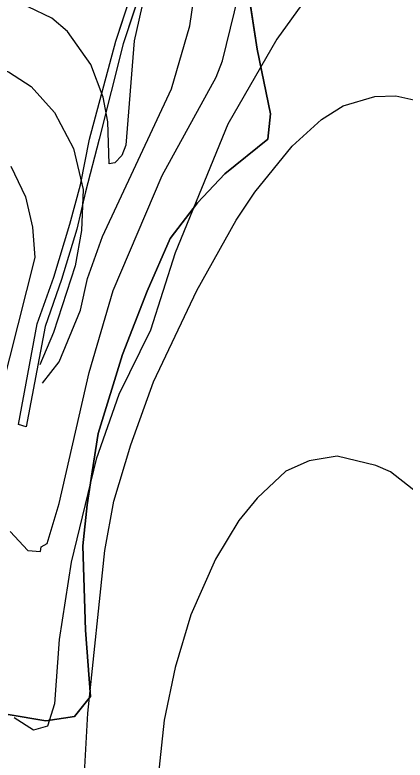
# Model space of a CAD drawing. Extents: x -662620 to -656370, y -1067090 to -1062990.
# Drawn here: x -660769.7 to -660674.4, y -1064553.2 to -1064371.3 of the extents above; entities that cross this region are included whole.
import ezdxf

# ---------------------------------------------------------------- set-up
doc = ezdxf.new("R2010")
doc.units = 0
for name, color, linetype in [('ORNÁ_PŮDA_-_STÁVAJÍCÍ', 7, 'Continuous'), ('OSTATNÍ_PLOCHA_-_STÁVAJÍCÍ', 7, 'Continuous'), ('VODNÍ_PLOCHA_-_STÁVAJÍCÍ', 7, 'Continuous'), ('VRSTEVNICE_ZDŮRAZNĚNÁ', 7, 'Continuous'), ('VRSTEVNICE_ZÁKLADNÍ', 7, 'Continuous')]:
    doc.layers.add(name, color=color, linetype=linetype)

msp = doc.modelspace()

# ---------------------------------------------------------------- linework, layer by layer
at = {"layer": 'ORNÁ_PŮDA_-_STÁVAJÍCÍ'}
for p, q in [((-660710.47, -1064379.66), (-660713.46, -1064360.37)), ((-660707.25, -1064395.44), (-660710.47, -1064379.66)), ((-660707.9, -1064401.66), (-660707.25, -1064395.44)), ((-660718.37, -1064410.08), (-660707.9, -1064401.66)), ((-660725.06, -1064417.2), (-660718.37, -1064410.08)), ((-660731.72, -1064425.88), (-660725.06, -1064417.2)), ((-660737.36, -1064438.71), (-660731.72, -1064425.88)), ((-660743.42, -1064454.24), (-660737.36, -1064438.71)), ((-660749.33, -1064473.49), (-660743.42, -1064454.24)), ((-660750.83, -1064482.85), (-660749.33, -1064473.49)), ((-660752.01, -1064490.91), (-660750.83, -1064482.85)), ((-660753.11, -1064500.92), (-660752.01, -1064490.91)), ((-660752.46, -1064521.49), (-660753.11, -1064500.92)), ((-660751.25, -1064537.65), (-660752.46, -1064521.49)), ((-660755.12, -1064542.57), (-660751.25, -1064537.65)), ((-660771.29, -1064542.04), (-660762.15, -1064543.66)), ((-660762.15, -1064543.66), (-660755.12, -1064542.57))]:
    msp.add_line(p, q, dxfattribs=at)
msp.add_lwpolyline([(-660771.29, -1064542.04), (-660762.15, -1064543.66), (-660755.12, -1064542.57), (-660751.25, -1064537.65), (-660752.46, -1064521.49), (-660753.11, -1064500.92), (-660752.01, -1064490.91), (-660750.83, -1064482.85), (-660749.33, -1064473.49), (-660743.42, -1064454.24), (-660737.36, -1064438.71), (-660731.72, -1064425.88), (-660725.06, -1064417.2), (-660718.37, -1064410.08), (-660707.9, -1064401.66), (-660707.25, -1064395.44), (-660710.47, -1064379.66), (-660713.46, -1064360.37)], dxfattribs=at)
at = {"layer": 'OSTATNÍ_PLOCHA_-_STÁVAJÍCÍ'}
for p, q in [((-660745.04, -1064377.75), (-660739.69, -1064361.52)), ((-660745.04, -1064377.75), (-660739.69, -1064361.52)), ((-660713.46, -1064360.37), (-660710.47, -1064379.66)), ((-660713.46, -1064360.37), (-660710.47, -1064379.66)), ((-660738.07, -1064362.78), (-660743.27, -1064378.36)), ((-660738.07, -1064362.78), (-660743.27, -1064378.36)), ((-660751.48, -1064401.65), (-660745.04, -1064377.75)), ((-660751.48, -1064401.65), (-660745.04, -1064377.75)), ((-660743.27, -1064378.36), (-660749.11, -1064401.65)), ((-660743.27, -1064378.36), (-660749.11, -1064401.65)), ((-660710.47, -1064379.66), (-660707.25, -1064395.44)), ((-660710.47, -1064379.66), (-660707.25, -1064395.44)), ((-660707.25, -1064395.44), (-660707.9, -1064401.66)), ((-660707.25, -1064395.44), (-660707.9, -1064401.66)), ((-660753.69, -1064412.76), (-660751.48, -1064401.65)), ((-660753.69, -1064412.76), (-660751.48, -1064401.65)), ((-660749.11, -1064401.65), (-660752.4, -1064414.5)), ((-660749.11, -1064401.65), (-660752.4, -1064414.5)), ((-660707.9, -1064401.66), (-660718.37, -1064410.08)), ((-660707.9, -1064401.66), (-660718.37, -1064410.08)), ((-660718.37, -1064410.08), (-660725.06, -1064417.2)), ((-660718.37, -1064410.08), (-660725.06, -1064417.2)), ((-660756.27, -1064422.35), (-660753.69, -1064412.76)), ((-660756.27, -1064422.35), (-660753.69, -1064412.76)), ((-660752.4, -1064414.5), (-660754.55, -1064423.63)), ((-660752.4, -1064414.5), (-660754.55, -1064423.63)), ((-660725.06, -1064417.2), (-660731.72, -1064425.88)), ((-660725.06, -1064417.2), (-660731.72, -1064425.88)), ((-660760.16, -1064435.34), (-660756.27, -1064422.35)), ((-660760.16, -1064435.34), (-660756.27, -1064422.35)), ((-660754.55, -1064423.63), (-660758.28, -1064435.93)), ((-660754.55, -1064423.63), (-660758.28, -1064435.93)), ((-660731.72, -1064425.88), (-660737.36, -1064438.71)), ((-660731.72, -1064425.88), (-660737.36, -1064438.71)), ((-660764.22, -1064446.74), (-660760.16, -1064435.34)), ((-660764.22, -1064446.74), (-660760.16, -1064435.34)), ((-660758.28, -1064435.93), (-660762.32, -1064447.36)), ((-660758.28, -1064435.93), (-660762.32, -1064447.36)), ((-660737.36, -1064438.71), (-660743.42, -1064454.24)), ((-660737.36, -1064438.71), (-660743.42, -1064454.24)), ((-660768.81, -1064471.28), (-660764.22, -1064446.74)), ((-660768.81, -1064471.28), (-660764.22, -1064446.74)), ((-660762.32, -1064447.36), (-660766.89, -1064471.86)), ((-660762.32, -1064447.36), (-660766.89, -1064471.86)), ((-660743.42, -1064454.24), (-660749.33, -1064473.49)), ((-660743.42, -1064454.24), (-660749.33, -1064473.49)), ((-660766.89, -1064471.86), (-660768.81, -1064471.28)), ((-660766.89, -1064471.86), (-660768.81, -1064471.28)), ((-660749.33, -1064473.49), (-660750.83, -1064482.85)), ((-660749.33, -1064473.49), (-660750.83, -1064482.85)), ((-660750.83, -1064482.85), (-660752.01, -1064490.91)), ((-660750.83, -1064482.85), (-660752.01, -1064490.91)), ((-660752.01, -1064490.91), (-660753.11, -1064500.92)), ((-660752.01, -1064490.91), (-660753.11, -1064500.92)), ((-660753.11, -1064500.92), (-660752.46, -1064521.49)), ((-660753.11, -1064500.92), (-660752.46, -1064521.49)), ((-660752.46, -1064521.49), (-660751.25, -1064537.65)), ((-660752.46, -1064521.49), (-660751.25, -1064537.65)), ((-660751.25, -1064537.65), (-660755.12, -1064542.57)), ((-660751.25, -1064537.65), (-660755.12, -1064542.57)), ((-660762.15, -1064543.66), (-660771.29, -1064542.04)), ((-660762.15, -1064543.66), (-660771.29, -1064542.04)), ((-660755.12, -1064542.57), (-660762.15, -1064543.66)), ((-660755.12, -1064542.57), (-660762.15, -1064543.66))]:
    msp.add_line(p, q, dxfattribs=at)
msp.add_lwpolyline([(-660741.28, -1064342.73), (-660738.28, -1064353.21), (-660738.07, -1064362.78), (-660743.27, -1064378.36), (-660749.11, -1064401.65), (-660752.4, -1064414.5), (-660754.55, -1064423.63), (-660758.28, -1064435.93), (-660762.32, -1064447.36), (-660766.89, -1064471.86), (-660768.81, -1064471.28), (-660764.22, -1064446.74), (-660760.16, -1064435.34), (-660756.27, -1064422.35), (-660753.69, -1064412.76), (-660751.48, -1064401.65), (-660745.04, -1064377.75), (-660739.69, -1064361.52), (-660740.49, -1064352.24), (-660744.22, -1064343.18), (-660748.97, -1064336.44), (-660745.5, -1064334.37)], close=True, dxfattribs=at)
msp.add_lwpolyline([(-660741.28, -1064342.73), (-660738.28, -1064353.21), (-660738.07, -1064362.78), (-660743.27, -1064378.36), (-660749.11, -1064401.65), (-660752.4, -1064414.5), (-660754.55, -1064423.63), (-660758.28, -1064435.93), (-660762.32, -1064447.36), (-660766.89, -1064471.86), (-660768.81, -1064471.28), (-660764.22, -1064446.74), (-660760.16, -1064435.34), (-660756.27, -1064422.35), (-660753.69, -1064412.76), (-660751.48, -1064401.65), (-660745.04, -1064377.75), (-660739.69, -1064361.52), (-660740.49, -1064352.24), (-660744.22, -1064343.18), (-660748.97, -1064336.44), (-660745.5, -1064334.37)], close=True, dxfattribs=at)
msp.add_lwpolyline([(-660713.46, -1064360.37), (-660710.47, -1064379.66), (-660707.25, -1064395.44), (-660707.9, -1064401.66), (-660718.37, -1064410.08), (-660725.06, -1064417.2), (-660731.72, -1064425.88), (-660737.36, -1064438.71), (-660743.42, -1064454.24), (-660749.33, -1064473.49), (-660750.83, -1064482.85), (-660752.01, -1064490.91), (-660753.11, -1064500.92), (-660752.46, -1064521.49), (-660751.25, -1064537.65), (-660755.12, -1064542.57), (-660762.15, -1064543.66), (-660771.29, -1064542.04)], dxfattribs=at)
msp.add_lwpolyline([(-660713.46, -1064360.37), (-660710.47, -1064379.66), (-660707.25, -1064395.44), (-660707.9, -1064401.66), (-660718.37, -1064410.08), (-660725.06, -1064417.2), (-660731.72, -1064425.88), (-660737.36, -1064438.71), (-660743.42, -1064454.24), (-660749.33, -1064473.49), (-660750.83, -1064482.85), (-660752.01, -1064490.91), (-660753.11, -1064500.92), (-660752.46, -1064521.49), (-660751.25, -1064537.65), (-660755.12, -1064542.57), (-660762.15, -1064543.66), (-660771.29, -1064542.04)], dxfattribs=at)
at = {"layer": 'VODNÍ_PLOCHA_-_STÁVAJÍCÍ'}
for p, q in [((-660745.04, -1064377.75), (-660739.69, -1064361.52)), ((-660738.07, -1064362.78), (-660743.27, -1064378.36)), ((-660751.48, -1064401.65), (-660745.04, -1064377.75)), ((-660743.27, -1064378.36), (-660749.11, -1064401.65)), ((-660753.69, -1064412.76), (-660751.48, -1064401.65)), ((-660749.11, -1064401.65), (-660752.4, -1064414.5)), ((-660756.27, -1064422.35), (-660753.69, -1064412.76)), ((-660752.4, -1064414.5), (-660754.55, -1064423.63)), ((-660760.16, -1064435.34), (-660756.27, -1064422.35)), ((-660754.55, -1064423.63), (-660758.28, -1064435.93)), ((-660764.22, -1064446.74), (-660760.16, -1064435.34)), ((-660758.28, -1064435.93), (-660762.32, -1064447.36)), ((-660768.81, -1064471.28), (-660764.22, -1064446.74)), ((-660762.32, -1064447.36), (-660766.89, -1064471.86)), ((-660766.89, -1064471.86), (-660768.81, -1064471.28))]:
    msp.add_line(p, q, dxfattribs=at)
msp.add_lwpolyline([(-660748.97, -1064336.44), (-660745.5, -1064334.37), (-660741.28, -1064342.73), (-660738.28, -1064353.21), (-660738.07, -1064362.78), (-660743.27, -1064378.36), (-660749.11, -1064401.65), (-660752.4, -1064414.5), (-660754.55, -1064423.63), (-660758.28, -1064435.93), (-660762.32, -1064447.36), (-660766.89, -1064471.86), (-660768.81, -1064471.28), (-660764.22, -1064446.74), (-660760.16, -1064435.34), (-660756.27, -1064422.35), (-660753.69, -1064412.76), (-660751.48, -1064401.65), (-660745.04, -1064377.75), (-660739.69, -1064361.52), (-660740.49, -1064352.24), (-660744.22, -1064343.18)], close=True, dxfattribs=at)
at = {"layer": 'VRSTEVNICE_ZDŮRAZNĚNÁ'}
for points in [[(-660770.84, -1064497.44), (-660766.55, -1064502.01), (-660763.4, -1064502.3), (-660763.26, -1064501.15), (-660761.83, -1064500.3), (-660758.83, -1064490.58), (-660751.54, -1064458.56), (-660745.68, -1064438.55), (-660733.67, -1064410.53), (-660720.52, -1064386.52), (-660718.95, -1064382.52), (-660714.09, -1064362.51)], [(-660770.69, -1064408.25), (-660767.12, -1064415.68), (-660765.4, -1064423.11), (-660764.83, -1064430.54), (-660775.27, -1064471.42)]]:
    msp.add_lwpolyline(points, dxfattribs=at)
at = {"layer": 'VRSTEVNICE_ZÁKLADNÍ'}
for points in [[(-660762.95, -1064461.16), (-660758.83, -1064455.99), (-660753.68, -1064443.41), (-660751.97, -1064435.69), (-660748.25, -1064425.4), (-660731.39, -1064389.38), (-660726.96, -1064373.94), (-660722.1, -1064340.5)], [(-660762.95, -1064461.16), (-660758.83, -1064455.99), (-660753.68, -1064443.41), (-660751.97, -1064435.69), (-660748.25, -1064425.4), (-660731.39, -1064389.38), (-660726.96, -1064373.94), (-660722.1, -1064340.5)], [(-660733.82, -1064347.64), (-660740.53, -1064377.66), (-660742.54, -1064403.1), (-660743.54, -1064405.67), (-660745.25, -1064407.39), (-660746.68, -1064407.67), (-660746.97, -1064397.38), (-660748.11, -1064391.38), (-660751.11, -1064383.38), (-660756.83, -1064375.37), (-660760.69, -1064372.08), (-660766.4, -1064369.37)], [(-660733.82, -1064347.64), (-660740.53, -1064377.66), (-660742.54, -1064403.1), (-660743.54, -1064405.67), (-660745.25, -1064407.39), (-660746.68, -1064407.67), (-660746.97, -1064397.38), (-660748.11, -1064391.38), (-660751.11, -1064383.38), (-660756.83, -1064375.37), (-660760.69, -1064372.08), (-660766.4, -1064369.37)], [(-660698.51, -1064367.22), (-660705.66, -1064377.23), (-660717.67, -1064397.96), (-660730.53, -1064429.4), (-660736.53, -1064448.27), (-660744.25, -1064463.99), (-660749.83, -1064479.71), (-660755.97, -1064504.87), (-660758.83, -1064523.74), (-660759.97, -1064539.46), (-660761.69, -1064544.89), (-660765.12, -1064545.89), (-660769.84, -1064542.89)], [(-660698.51, -1064367.22), (-660705.66, -1064377.23), (-660717.67, -1064397.96), (-660730.53, -1064429.4), (-660736.53, -1064448.27), (-660744.25, -1064463.99), (-660749.83, -1064479.71), (-660755.97, -1064504.87), (-660758.83, -1064523.74), (-660759.97, -1064539.46), (-660761.69, -1064544.89), (-660765.12, -1064545.89), (-660769.84, -1064542.89)], [(-660939.22, -1064397.31), (-660910.77, -1064401.67), (-660898.19, -1064401.96), (-660881.04, -1064400.24), (-660850.16, -1064393.81), (-660789.85, -1064384.23), (-660777.84, -1064383.09), (-660771.27, -1064385.23), (-660765.69, -1064388.81), (-660759.97, -1064395.1), (-660755.4, -1064403.96), (-660752.97, -1064413.96), (-660753.4, -1064423.97), (-660754.97, -1064432.55), (-660760.26, -1064448.84), (-660763.55, -1064456.7)], [(-660939.22, -1064397.31), (-660910.77, -1064401.67), (-660898.19, -1064401.96), (-660881.04, -1064400.24), (-660850.16, -1064393.81), (-660789.85, -1064384.23), (-660777.84, -1064383.09), (-660771.27, -1064385.23), (-660765.69, -1064388.81), (-660759.97, -1064395.1), (-660755.4, -1064403.96), (-660752.97, -1064413.96), (-660753.4, -1064423.97), (-660754.97, -1064432.55), (-660760.26, -1064448.84), (-660763.55, -1064456.7)], [(-660753.25, -1064566.62), (-660751.83, -1064541.75), (-660747.68, -1064502.01), (-660745.54, -1064490), (-660741.39, -1064476.28), (-660735.82, -1064460.85), (-660725.24, -1064438.55), (-660715.66, -1064421.4), (-660711.09, -1064414.54), (-660701.94, -1064403.39), (-660694.8, -1064396.81), (-660689.51, -1064393.52), (-660681.79, -1064391.24), (-660676.64, -1064391.09), (-660670.07, -1064392.52)], [(-660753.25, -1064566.62), (-660751.83, -1064541.75), (-660747.68, -1064502.01), (-660745.54, -1064490), (-660741.39, -1064476.28), (-660735.82, -1064460.85), (-660725.24, -1064438.55), (-660715.66, -1064421.4), (-660711.09, -1064414.54), (-660701.94, -1064403.39), (-660694.8, -1064396.81), (-660689.51, -1064393.52), (-660681.79, -1064391.24), (-660676.64, -1064391.09), (-660670.07, -1064392.52)], [(-660667.35, -1064491.15), (-660677.93, -1064482.86), (-660681.5, -1064481.29), (-660690.94, -1064479), (-660697.8, -1064480.14), (-660703.52, -1064482.71), (-660710.52, -1064489.29), (-660714.95, -1064494.72), (-660720.67, -1064504.15), (-660726.67, -1064517.73), (-660730.53, -1064530.6), (-660733.24, -1064543.46), (-660734.96, -1064559.47)], [(-660667.35, -1064491.15), (-660677.93, -1064482.86), (-660681.5, -1064481.29), (-660690.94, -1064479), (-660697.8, -1064480.14), (-660703.52, -1064482.71), (-660710.52, -1064489.29), (-660714.95, -1064494.72), (-660720.67, -1064504.15), (-660726.67, -1064517.73), (-660730.53, -1064530.6), (-660733.24, -1064543.46), (-660734.96, -1064559.47)]]:
    msp.add_lwpolyline(points, dxfattribs=at)

doc.saveas('drawing.dxf')
